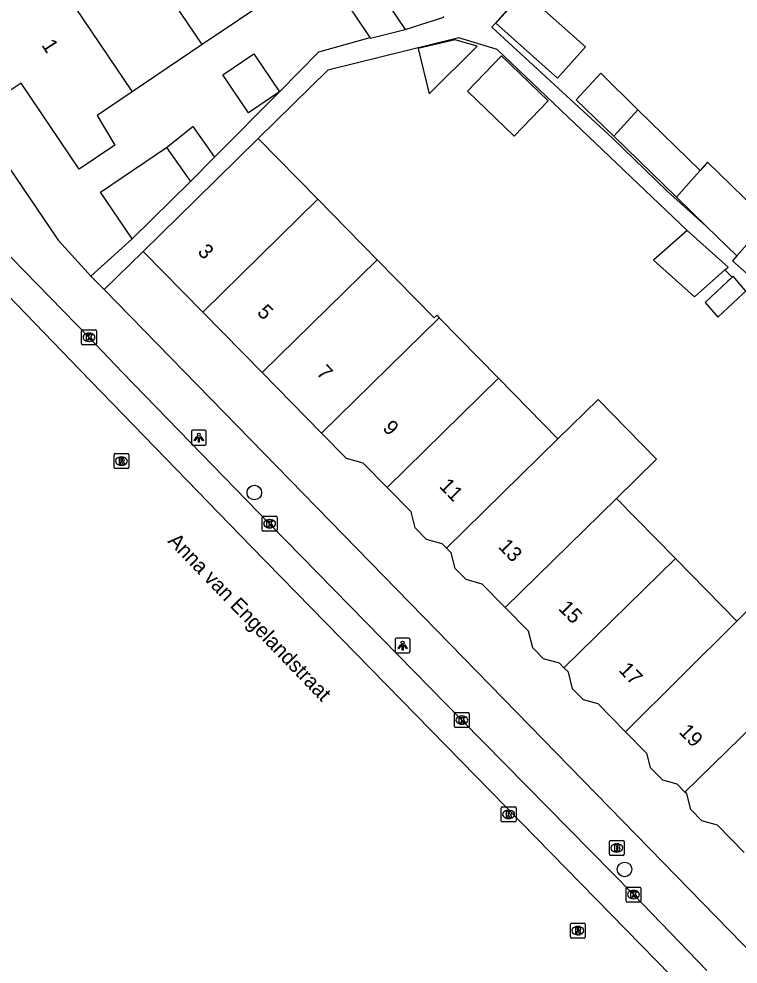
# Model space of a CAD drawing. Extents: x 159961 to 160856, y 382704 to 383353.
# Drawn here: x 160439 to 160487.4, y 382776.8 to 382840.4 of the extents above; entities that cross this region are included whole.
import ezdxf

# ---------------------------------------------------------------- set-up
doc = ezdxf.new("R2010")
doc.units = 0
for name, color, linetype in [('IMGEO_Boom', 7, 'Continuous'), ('IMGEO_Brandkraan', 7, 'Continuous'), ('IMGEO_Kolk', 7, 'Continuous'), ('IMGEO_Lichtpunt', 7, 'Continuous'), ('IMGEO_Openbare_ruimte_label', 7, 'Continuous'), ('IMGEO_Pand', 7, 'Continuous'), ('IMGEO_Pand_nummerreeks', 7, 'Continuous'), ('IMGEO_Rijbaan_lokaal_open', 7, 'Continuous'), ('IMGEO_Rioolput', 7, 'Continuous'), ('IMGEO_Voetpad_open', 7, 'Continuous')]:
    doc.layers.add(name, color=color, linetype=linetype)

msp = doc.modelspace()

# ---------------------------------------------------------------- linework, layer by layer
at = {"layer": 'IMGEO_Boom'}
for centre in [(160454.881, 382808.505), (160479.8, 382783.146)]:
    msp.add_circle(centre, 0.489, dxfattribs=at)
at = {"layer": 'IMGEO_Brandkraan'}
for p, q in [((160478.777, 382784.163), (160478.777, 382785.015)), ((160478.852, 382785.089), (160479.704, 382785.089)), ((160479.778, 382785.015), (160479.778, 382784.163)), ((160479.288, 382784.309), (160479.263, 382784.309)), ((160479.265, 382784.869), (160479.29, 382784.869)), ((160479.704, 382784.089), (160478.852, 382784.089))]:
    msp.add_line(p, q, dxfattribs=at)
for points in [[(160478.777, 382784.163), (160478.777, 382785.015)], [(160478.852, 382785.089), (160479.704, 382785.089)], [(160479.778, 382785.015), (160479.778, 382784.163)], [(160479.125, 382784.789), (160479.125, 382784.389), (160479.338, 382784.389)], [(160479.356, 382784.789), (160479.125, 382784.789)], [(160479.304, 382784.708), (160479.25, 382784.708), (160479.25, 382784.632)], [(160479.25, 382784.632), (160479.303, 382784.632)], [(160479.312, 382784.556), (160479.25, 382784.556), (160479.25, 382784.475)], [(160479.25, 382784.475), (160479.312, 382784.475)], [(160479.704, 382784.089), (160478.852, 382784.089)]]:
    msp.add_lwpolyline(points, dxfattribs=at)
for centre, radius, start, end in [((160478.854, 382785.013), 0.0765, 91.55205, 178.44795), ((160478.854, 382785.013), 0.0765, 91.55205, 178.44795), ((160479.702, 382785.013), 0.0765, 1.55205, 88.44795), ((160479.702, 382785.013), 0.0765, 1.55205, 88.44795), ((160479.305, 382784.67), 0.0379, 267.82845, 90.93552), ((160479.313, 382784.515), 0.0404, 269.87594, 90.50774), ((160479.344, 382784.64), 0.251, 268.66757, 293.53466), ((160479.36, 382784.644), 0.145, 59.4692, 91.53667), ((160479.385, 382784.691), 0.0922, 285.51372, 58.15012), ((160479.39, 382784.499), 0.105, 301.31148, 78.98903), ((160478.854, 382784.165), 0.0765, 181.55205, 268.44795), ((160478.854, 382784.165), 0.0765, 181.55205, 268.44795), ((160479.702, 382784.165), 0.0765, 271.55205, 358.44795), ((160479.702, 382784.165), 0.0765, 271.55205, 358.44795)]:
    msp.add_arc(centre, radius, start, end, dxfattribs=at)
for centre, major_axis, ratio, start_param, end_param in [((160479.264, 382784.589), (-0.387, 0.002), 0.722429, 4.712389, 7.853982), ((160479.289, 382784.589), (-0.39, 0.002), 0.717154, 1.570796, 4.712389)]:
    msp.add_ellipse(centre, major_axis=major_axis, ratio=ratio, start_param=start_param, end_param=end_param, dxfattribs=at)
at = {"layer": 'IMGEO_Kolk'}
for p, q in [((160443.253, 382818.53), (160443.253, 382819.382)), ((160443.328, 382819.456), (160444.18, 382819.456)), ((160444.254, 382819.382), (160444.254, 382818.53)), ((160443.764, 382818.676), (160443.739, 382818.676)), ((160443.741, 382819.236), (160443.766, 382819.236)), ((160444.18, 382818.456), (160443.328, 382818.456)), ((160455.41, 382805.985), (160455.41, 382806.837)), ((160455.485, 382806.911), (160456.337, 382806.911)), ((160455.898, 382806.691), (160455.923, 382806.691)), ((160456.411, 382806.837), (160456.411, 382805.985)), ((160455.921, 382806.131), (160455.896, 382806.131)), ((160456.337, 382805.911), (160455.485, 382805.911)), ((160468.348, 382792.772), (160468.348, 382793.624)), ((160468.423, 382793.698), (160469.275, 382793.698)), ((160468.836, 382793.478), (160468.861, 382793.478)), ((160469.349, 382793.624), (160469.349, 382792.772)), ((160469.275, 382792.698), (160468.423, 382792.698)), ((160468.859, 382792.918), (160468.834, 382792.918)), ((160479.896, 382781.026), (160479.896, 382781.878)), ((160479.971, 382781.952), (160480.823, 382781.952)), ((160480.897, 382781.878), (160480.897, 382781.026)), ((160480.407, 382781.172), (160480.382, 382781.172)), ((160480.384, 382781.732), (160480.409, 382781.732)), ((160480.823, 382780.952), (160479.971, 382780.952))]:
    msp.add_line(p, q, dxfattribs=at)
for points in [[(160443.253, 382818.53), (160443.253, 382819.382)], [(160443.328, 382819.456), (160444.18, 382819.456)], [(160444.254, 382819.382), (160444.254, 382818.53)], [(160443.574, 382819.156), (160443.697, 382819.156), (160443.697, 382819.005), (160443.827, 382819.156), (160443.991, 382819.156), (160443.845, 382819.005), (160443.998, 382818.756), (160443.846, 382818.756), (160443.761, 382818.92), (160443.697, 382818.853), (160443.697, 382818.756), (160443.574, 382818.756), (160443.574, 382819.156)], [(160444.18, 382818.456), (160443.328, 382818.456)], [(160455.41, 382805.985), (160455.41, 382806.837)], [(160455.485, 382806.911), (160456.337, 382806.911)], [(160455.731, 382806.611), (160455.854, 382806.611), (160455.854, 382806.46), (160455.984, 382806.611), (160456.148, 382806.611), (160456.002, 382806.46), (160456.155, 382806.211), (160456.003, 382806.211), (160455.918, 382806.375), (160455.854, 382806.308), (160455.854, 382806.211), (160455.731, 382806.211), (160455.731, 382806.611)], [(160456.411, 382806.837), (160456.411, 382805.985)], [(160456.337, 382805.911), (160455.485, 382805.911)], [(160468.348, 382792.772), (160468.348, 382793.624)], [(160468.423, 382793.698), (160469.275, 382793.698)], [(160468.669, 382793.398), (160468.792, 382793.398), (160468.792, 382793.247), (160468.922, 382793.398), (160469.086, 382793.398), (160468.94, 382793.247), (160469.093, 382792.998), (160468.941, 382792.998), (160468.856, 382793.162), (160468.792, 382793.095), (160468.792, 382792.998), (160468.669, 382792.998), (160468.669, 382793.398)], [(160469.349, 382793.624), (160469.349, 382792.772)], [(160469.275, 382792.698), (160468.423, 382792.698)], [(160479.896, 382781.026), (160479.896, 382781.878)], [(160479.971, 382781.952), (160480.823, 382781.952)], [(160480.897, 382781.878), (160480.897, 382781.026)], [(160480.217, 382781.652), (160480.34, 382781.652), (160480.34, 382781.501), (160480.47, 382781.652), (160480.634, 382781.652), (160480.488, 382781.501), (160480.641, 382781.252), (160480.489, 382781.252), (160480.404, 382781.416), (160480.34, 382781.349), (160480.34, 382781.252), (160480.217, 382781.252), (160480.217, 382781.652)], [(160480.823, 382780.952), (160479.971, 382780.952)]]:
    msp.add_lwpolyline(points, dxfattribs=at)
for centre, start, end in [((160443.33, 382819.38), 91.55205, 178.44795), ((160443.33, 382819.38), 91.55205, 178.44795), ((160444.178, 382819.38), 1.55205, 88.44795), ((160444.178, 382819.38), 1.55205, 88.44795), ((160443.33, 382818.532), 181.55205, 268.44795), ((160443.33, 382818.532), 181.55205, 268.44795), ((160444.178, 382818.532), 271.55205, 358.44795), ((160444.178, 382818.532), 271.55205, 358.44795), ((160455.487, 382806.835), 91.55205, 178.44795), ((160455.487, 382806.835), 91.55205, 178.44795), ((160456.335, 382806.835), 1.55205, 88.44795), ((160456.335, 382806.835), 1.55205, 88.44795), ((160455.487, 382805.987), 181.55205, 268.44795), ((160455.487, 382805.987), 181.55205, 268.44795), ((160456.335, 382805.987), 271.55205, 358.44795), ((160456.335, 382805.987), 271.55205, 358.44795), ((160468.425, 382793.622), 91.55205, 178.44795), ((160468.425, 382793.622), 91.55205, 178.44795), ((160469.273, 382793.622), 1.55205, 88.44795), ((160469.273, 382793.622), 1.55205, 88.44795), ((160468.425, 382792.774), 181.55205, 268.44795), ((160468.425, 382792.774), 181.55205, 268.44795), ((160469.273, 382792.774), 271.55205, 358.44795), ((160469.273, 382792.774), 271.55205, 358.44795), ((160479.973, 382781.876), 91.55205, 178.44795), ((160479.973, 382781.876), 91.55205, 178.44795), ((160480.821, 382781.876), 1.55205, 88.44795), ((160480.821, 382781.876), 1.55205, 88.44795), ((160479.973, 382781.028), 181.55205, 268.44795), ((160479.973, 382781.028), 181.55205, 268.44795), ((160480.821, 382781.028), 271.55205, 358.44795), ((160480.821, 382781.028), 271.55205, 358.44795)]:
    msp.add_arc(centre, 0.0765, start, end, dxfattribs=at)
for centre, major_axis, ratio, start_param, end_param in [((160443.74, 382818.956), (-0.387, 0.002), 0.722429, 4.712389, 7.853982), ((160443.765, 382818.956), (-0.39, 0.002), 0.717154, 1.570796, 4.712389), ((160455.897, 382806.411), (-0.387, 0.002), 0.722429, 4.712389, 7.853982), ((160455.922, 382806.411), (-0.39, 0.002), 0.717154, 1.570796, 4.712389), ((160468.835, 382793.198), (-0.387, 0.002), 0.722429, 4.712389, 7.853982), ((160468.86, 382793.198), (-0.39, 0.002), 0.717154, 1.570796, 4.712389), ((160480.383, 382781.452), (-0.387, 0.002), 0.722429, 4.712389, 7.853982), ((160480.408, 382781.452), (-0.39, 0.002), 0.717154, 1.570796, 4.712389)]:
    msp.add_ellipse(centre, major_axis=major_axis, ratio=ratio, start_param=start_param, end_param=end_param, dxfattribs=at)
at = {"layer": 'IMGEO_Lichtpunt'}
for p, q in [((160450.648, 382812.607), (160450.648, 382811.8)), ((160450.648, 382812.607), (160450.648, 382811.8)), ((160451.55, 382812.702), (160450.742, 382812.702)), ((160451.55, 382812.702), (160450.742, 382812.702)), ((160451.644, 382811.8), (160451.644, 382812.607)), ((160451.644, 382811.8), (160451.644, 382812.607)), ((160450.742, 382811.706), (160451.55, 382811.706)), ((160450.742, 382811.706), (160451.55, 382811.706)), ((160464.364, 382798.613), (160464.364, 382797.806)), ((160464.364, 382798.613), (160464.364, 382797.806)), ((160465.266, 382798.708), (160464.458, 382798.708)), ((160465.266, 382798.708), (160464.458, 382798.708)), ((160465.36, 382797.806), (160465.36, 382798.613)), ((160465.36, 382797.806), (160465.36, 382798.613)), ((160464.458, 382797.712), (160465.266, 382797.712)), ((160464.458, 382797.712), (160465.266, 382797.712))]:
    msp.add_line(p, q, dxfattribs=at)
for points in [[(160451.022, 382812.271), (160451.061, 382812.243), (160450.873, 382811.981), (160450.835, 382812.008), (160451.022, 382812.271)], [(160451.124, 382812.223), (160451.171, 382812.223), (160451.171, 382811.901), (160451.124, 382811.901), (160451.124, 382812.223)], [(160451.234, 382812.243), (160451.272, 382812.27), (160451.459, 382812.008), (160451.42, 382811.98), (160451.234, 382812.243)], [(160464.738, 382798.277), (160464.777, 382798.249), (160464.589, 382797.987), (160464.551, 382798.014), (160464.738, 382798.277)], [(160464.84, 382798.229), (160464.887, 382798.229), (160464.887, 382797.907), (160464.84, 382797.907), (160464.84, 382798.229)], [(160464.95, 382798.249), (160464.988, 382798.276), (160465.175, 382798.014), (160465.136, 382797.986), (160464.95, 382798.249)]]:
    msp.add_lwpolyline(points, dxfattribs=at)
for centre in [(160451.147, 382812.405), (160464.863, 382798.411)]:
    msp.add_circle(centre, 0.0994, dxfattribs=at)
for centre, start, end in [((160450.742, 382812.607), 90, 180), ((160450.742, 382812.607), 90, 180), ((160451.55, 382812.607), 0, 90), ((160451.55, 382812.607), 0, 90), ((160450.742, 382811.8), 180, 270), ((160450.742, 382811.8), 180, 270), ((160451.55, 382811.8), 270, 0), ((160451.55, 382811.8), 270, 360), ((160464.458, 382798.613), 90, 180), ((160464.458, 382798.613), 90, 180), ((160465.266, 382798.613), 0, 90), ((160465.266, 382798.613), 0, 90), ((160464.458, 382797.806), 180, 270), ((160464.458, 382797.806), 180, 270), ((160465.266, 382797.806), 270, 0), ((160465.266, 382797.806), 270, 360)]:
    msp.add_arc(centre, 0.0946, start, end, dxfattribs=at)
at = {"layer": 'IMGEO_Pand'}
for points in [[(160451.377, 382838.659), (160444.691, 382848.556)], [(160439.543, 382846.025), (160446.669, 382835.476)], [(160446.669, 382835.476), (160444.296, 382833.872), (160445.488, 382831.886), (160443.09, 382830.271), (160439.19, 382836.06), (160438.388, 382835.52), (160436.984, 382837.605), (160437.817, 382838.166), (160435.176, 382842.086), (160435.959, 382842.613), (160435.496, 382843.299)], [(160462.671, 382839.141), (160461.67, 382840.623), (160461.423, 382840.988), (160461.146, 382841.4), (160463.294, 382842.253), (160463.867, 382841.404)], [(160471.138, 382840.098), (160475.277, 382836.401), (160477.162, 382838.512), (160473.023, 382842.209), (160471.138, 382840.098)], [(160456.193, 382841.915), (160451.377, 382838.659)], [(160463.867, 382841.404), (160465.036, 382839.674)], [(160465.036, 382839.674), (160467.645, 382840.505), (160467.613, 382840.552)], [(160462.671, 382839.141), (160462.703, 382839.094), (160465.036, 382839.674)], [(160451.377, 382838.659), (160446.669, 382835.476)], [(160465.902, 382838.391), (160466.644, 382835.332), (160469.883, 382838.548), (160468.407, 382838.97), (160465.902, 382838.391)], [(160456.566, 382835.472), (160454.482, 382834.065), (160452.758, 382836.615), (160454.842, 382838.023), (160456.566, 382835.472)], [(160469.218, 382835.529), (160472.369, 382832.485), (160474.663, 382834.859), (160471.513, 382837.904), (160469.218, 382835.529)], [(160480.701, 382834.252), (160478.208, 382836.737), (160476.542, 382834.932), (160479.067, 382832.481)], [(160480.701, 382834.252), (160479.067, 382832.481)], [(160484.891, 382830.185), (160480.701, 382834.252)], [(160448.971, 382831.72), (160450.74, 382833.147), (160452.198, 382831.078)], [(160447.406, 382824.732), (160450.974, 382828.235), (160455.146, 382832.332)], [(160455.146, 382832.332), (160459.161, 382828.243)], [(160479.067, 382832.481), (160483.291, 382828.38)], [(160446.657, 382825.579), (160444.534, 382828.73), (160448.971, 382831.72)], [(160448.971, 382831.72), (160450.582, 382829.433)], [(160450.582, 382829.433), (160452.198, 382831.078)], [(160483.291, 382828.38), (160484.306, 382829.525), (160484.891, 382830.185)], [(160489.441, 382826.782), (160485.375, 382830.73), (160484.891, 382830.185)], [(160450.582, 382829.433), (160446.657, 382825.579)], [(160459.161, 382828.243), (160451.42, 382820.643)], [(160459.161, 382828.243), (160463.155, 382824.175)], [(160483.291, 382828.38), (160485.317, 382826.413)], [(160485.317, 382826.413), (160487.352, 382824.436)], [(160487.352, 382824.436), (160489.441, 382826.782)], [(160484.007, 382826.137), (160481.748, 382824.135), (160484.504, 382821.682), (160486.543, 382823.489)], [(160486.543, 382823.489), (160486.763, 382823.684), (160484.007, 382826.137)], [(160451.42, 382820.643), (160447.406, 382824.732)], [(160487.352, 382824.436), (160487.063, 382824.111), (160490.959, 382820.642)], [(160463.155, 382824.175), (160455.414, 382816.576)], [(160463.155, 382824.175), (160466.988, 382820.271), (160467.155, 382820.435), (160467.314, 382820.273)], [(160487.047, 382823.013), (160486.902, 382822.878), (160486.74, 382822.726), (160485.218, 382821.306), (160486.083, 382820.31), (160487.767, 382821.882), (160487.964, 382822.065), (160487.576, 382822.512)], [(160487.576, 382822.512), (160487.099, 382823.061), (160487.047, 382823.013)], [(160455.414, 382816.576), (160451.42, 382820.643)], [(160467.314, 382820.273), (160459.407, 382812.509)], [(160467.314, 382820.273), (160471.311, 382816.202)], [(160459.407, 382812.509), (160455.414, 382816.576)], [(160471.311, 382816.202), (160463.817, 382808.847)], [(160471.311, 382816.202), (160475.319, 382812.12)], [(160475.319, 382812.12), (160478.014, 382814.766), (160481.952, 382810.756), (160479.257, 382808.11)], [(160463.817, 382808.847), (160462.202, 382810.492), (160461.081, 382810.804), (160459.407, 382812.509)], [(160467.82, 382804.758), (160475.319, 382812.12)], [(160467.82, 382804.758), (160467.517, 382805.066), (160466.473, 382805.356), (160465.706, 382806.138), (160465.43, 382807.204), (160463.817, 382808.847)], [(160479.257, 382808.11), (160471.772, 382800.762)], [(160479.257, 382808.11), (160483.217, 382804.077)], [(160471.772, 382800.762), (160470.22, 382802.343), (160469.132, 382802.645), (160468.396, 382803.394), (160468.124, 382804.448), (160467.82, 382804.758)], [(160483.217, 382804.077), (160475.717, 382796.715)], [(160483.217, 382804.077), (160487.361, 382799.856)], [(160491.414, 382795.728), (160494.212, 382798.466), (160490.119, 382802.592), (160487.361, 382799.856)], [(160475.717, 382796.715), (160475.419, 382797.018), (160474.335, 382797.32), (160473.616, 382798.052), (160473.325, 382799.18), (160471.772, 382800.762)], [(160487.361, 382799.856), (160479.858, 382792.413)], [(160479.858, 382792.413), (160478.026, 382794.279), (160477.045, 382794.551), (160476.301, 382795.309), (160476.017, 382796.41), (160475.717, 382796.715)], [(160483.865, 382788.339), (160491.414, 382795.728)], [(160479.858, 382792.413), (160481.284, 382790.96), (160481.533, 382789.998), (160482.344, 382789.172), (160483.312, 382788.903), (160483.865, 382788.339)], [(160487.854, 382784.285), (160486.054, 382786.118), (160484.995, 382786.412), (160484.252, 382787.169), (160483.98, 382788.222), (160483.865, 382788.339)]]:
    msp.add_lwpolyline(points, dxfattribs=at)
at = {"layer": 'IMGEO_Rijbaan_lokaal_open'}
msp.add_lwpolyline([(160483.92, 382774.967), (160454.676, 382804.87), (160443.162, 382816.737), (160433.379, 382826.865)], dxfattribs=at)
at = {"layer": 'IMGEO_Rioolput'}
for p, q in [((160445.436, 382810.199), (160445.436, 382811.051)), ((160445.511, 382811.125), (160446.363, 382811.125)), ((160446.437, 382811.051), (160446.437, 382810.199)), ((160445.924, 382810.905), (160445.949, 382810.905)), ((160446.363, 382810.125), (160445.511, 382810.125)), ((160445.947, 382810.345), (160445.922, 382810.345)), ((160471.493, 382786.424), (160471.493, 382787.276)), ((160471.568, 382787.35), (160472.42, 382787.35)), ((160471.981, 382787.13), (160472.006, 382787.13)), ((160472.494, 382787.276), (160472.494, 382786.424)), ((160472.42, 382786.35), (160471.568, 382786.35)), ((160472.004, 382786.57), (160471.979, 382786.57)), ((160476.152, 382778.598), (160476.152, 382779.45)), ((160476.227, 382779.524), (160477.079, 382779.524)), ((160476.64, 382779.304), (160476.665, 382779.304)), ((160477.153, 382779.45), (160477.153, 382778.598)), ((160476.663, 382778.744), (160476.638, 382778.744)), ((160477.079, 382778.524), (160476.227, 382778.524))]:
    msp.add_line(p, q, dxfattribs=at)
for points in [[(160445.436, 382810.199), (160445.436, 382811.051)], [(160445.511, 382811.125), (160446.363, 382811.125)], [(160446.437, 382811.051), (160446.437, 382810.199)], [(160446.025, 382810.823), (160445.773, 382810.825), (160445.773, 382810.425)], [(160445.773, 382810.425), (160445.897, 382810.425), (160445.897, 382810.587), (160445.908, 382810.587)], [(160445.951, 382810.744), (160445.897, 382810.744), (160445.897, 382810.663)], [(160445.897, 382810.663), (160445.949, 382810.663)], [(160445.955, 382810.558), (160446.026, 382810.425), (160446.166, 382810.425), (160446.101, 382810.551)], [(160446.363, 382810.125), (160445.511, 382810.125)], [(160471.493, 382786.424), (160471.493, 382787.276)], [(160471.568, 382787.35), (160472.42, 382787.35)], [(160472.082, 382787.048), (160471.83, 382787.05), (160471.83, 382786.65)], [(160472.008, 382786.969), (160471.954, 382786.969), (160471.954, 382786.888)], [(160471.954, 382786.888), (160472.006, 382786.888)], [(160472.494, 382787.276), (160472.494, 382786.424)], [(160472.42, 382786.35), (160471.568, 382786.35)], [(160471.83, 382786.65), (160471.954, 382786.65), (160471.954, 382786.812), (160471.965, 382786.812)], [(160472.012, 382786.783), (160472.083, 382786.65), (160472.223, 382786.65), (160472.158, 382786.776)], [(160476.152, 382778.598), (160476.152, 382779.45)], [(160476.227, 382779.524), (160477.079, 382779.524)], [(160476.741, 382779.222), (160476.489, 382779.224), (160476.489, 382778.824)], [(160477.153, 382779.45), (160477.153, 382778.598)], [(160476.489, 382778.824), (160476.613, 382778.824), (160476.613, 382778.986), (160476.624, 382778.986)], [(160476.667, 382779.143), (160476.613, 382779.143), (160476.613, 382779.062)], [(160476.613, 382779.062), (160476.665, 382779.062)], [(160476.671, 382778.957), (160476.742, 382778.824), (160476.882, 382778.824), (160476.817, 382778.95)], [(160477.079, 382778.524), (160476.227, 382778.524)]]:
    msp.add_lwpolyline(points, dxfattribs=at)
for centre, radius, start, end in [((160445.513, 382811.049), 0.0765, 91.55205, 178.44795), ((160445.513, 382811.049), 0.0765, 91.55205, 178.44795), ((160446.361, 382811.049), 0.0765, 1.55205, 88.44795), ((160446.361, 382811.049), 0.0765, 1.55205, 88.44795), ((160445.907, 382810.534), 0.0533, 26.02933, 88.69889), ((160445.933, 382810.852), 0.19, 274.7715, 282.96867), ((160445.957, 382810.648), 0.0964, 77.00612, 93.18647), ((160445.971, 382810.705), 0.0378, 276.66336, 79.67722), ((160446.024, 382810.713), 0.109, 350.36119, 89.41601), ((160446.022, 382810.713), 0.112, 277.58423, 350.98172), ((160446.006, 382810.498), 0.108, 29.51342, 73.79051), ((160445.513, 382810.201), 0.0765, 181.55205, 268.44795), ((160445.513, 382810.201), 0.0765, 181.55205, 268.44795), ((160446.361, 382810.201), 0.0765, 271.55205, 358.44795), ((160446.361, 382810.201), 0.0765, 271.55205, 358.44795), ((160471.57, 382787.274), 0.0765, 91.55205, 178.44795), ((160471.57, 382787.274), 0.0765, 91.55205, 178.44795), ((160471.99, 382787.077), 0.19, 274.7715, 282.96867), ((160472.014, 382786.873), 0.0964, 77.00612, 93.18647), ((160472.028, 382786.93), 0.0378, 276.66336, 79.67722), ((160472.081, 382786.938), 0.109, 350.36119, 89.41601), ((160472.079, 382786.938), 0.112, 277.58423, 350.98172), ((160472.418, 382787.274), 0.0765, 1.55205, 88.44795), ((160472.418, 382787.274), 0.0765, 1.55205, 88.44795), ((160471.57, 382786.426), 0.0765, 181.55205, 268.44795), ((160471.57, 382786.426), 0.0765, 181.55205, 268.44795), ((160471.964, 382786.759), 0.0533, 26.02933, 88.69889), ((160472.063, 382786.723), 0.108, 29.51342, 73.79051), ((160472.418, 382786.426), 0.0765, 271.55205, 358.44795), ((160472.418, 382786.426), 0.0765, 271.55205, 358.44795), ((160476.229, 382779.448), 0.0765, 91.55205, 178.44795), ((160476.229, 382779.448), 0.0765, 91.55205, 178.44795), ((160476.74, 382779.112), 0.109, 350.36119, 89.41601), ((160477.077, 382779.448), 0.0765, 1.55205, 88.44795), ((160477.077, 382779.448), 0.0765, 1.55205, 88.44795), ((160476.229, 382778.6), 0.0765, 181.55205, 268.44795), ((160476.229, 382778.6), 0.0765, 181.55205, 268.44795), ((160476.623, 382778.933), 0.0533, 26.02933, 88.69889), ((160476.649, 382779.251), 0.19, 274.7715, 282.96867), ((160476.673, 382779.047), 0.0964, 77.00612, 93.18647), ((160476.687, 382779.104), 0.0378, 276.66336, 79.67722), ((160476.738, 382779.112), 0.112, 277.58423, 350.98172), ((160476.722, 382778.897), 0.108, 29.51342, 73.79051), ((160477.077, 382778.6), 0.0765, 271.55205, 358.44795), ((160477.077, 382778.6), 0.0765, 271.55205, 358.44795)]:
    msp.add_arc(centre, radius, start, end, dxfattribs=at)
for centre, major_axis, ratio, start_param, end_param in [((160445.923, 382810.625), (-0.387, 0.002), 0.722429, 4.712389, 7.853982), ((160445.948, 382810.625), (-0.39, 0.002), 0.717154, 1.570796, 4.712389), ((160471.98, 382786.85), (-0.387, 0.002), 0.722429, 4.712389, 7.853982), ((160472.005, 382786.85), (-0.39, 0.002), 0.717154, 1.570796, 4.712389), ((160476.639, 382779.024), (-0.387, 0.002), 0.722429, 4.712389, 7.853982), ((160476.664, 382779.024), (-0.39, 0.002), 0.717154, 1.570796, 4.712389)]:
    msp.add_ellipse(centre, major_axis=major_axis, ratio=ratio, start_param=start_param, end_param=end_param, dxfattribs=at)
at = {"layer": 'IMGEO_Voetpad_open'}
for points in [[(160477.497, 382847.249), (160470.874, 382839.83), (160475.06, 382835.968), (160478.962, 382832.368), (160482.656, 382828.781), (160485.317, 382826.413)], [(160431.867, 382839.958), (160431.95, 382839.821), (160435.396, 382834.737), (160441.686, 382825.501), (160443.696, 382823.273), (160443.886, 382823.079)], [(160484.007, 382826.137), (160471.217, 382838.323), (160468.637, 382839.109), (160459.834, 382836.935), (160455.146, 382832.332)], [(160456.566, 382835.472), (160459.226, 382838.157), (160462.671, 382839.141)], [(160452.198, 382831.078), (160456.566, 382835.472)], [(160485.33, 382776.335), (160480.396, 382781.451), (160468.848, 382793.197), (160455.91, 382806.411), (160445.989, 382816.607), (160443.753, 382818.954), (160436.757, 382826.107), (160436.605, 382826.25)], [(160443.886, 382823.079), (160446.657, 382825.579)], [(160447.406, 382824.732), (160444.778, 382822.165)], [(160487.047, 382823.013), (160486.543, 382823.489)], [(160443.886, 382823.079), (160444.778, 382822.165)], [(160444.778, 382822.165), (160459.989, 382806.589), (160488.628, 382777.217), (160488.632, 382777.213)]]:
    msp.add_lwpolyline(points, dxfattribs=at)

# ---------------------------------------------------------------- texts
at = {"layer": 'IMGEO_Openbare_ruimte_label'}
msp.add_text('Anna van Engelandstraat', height=1, rotation=313.94659, dxfattribs=at).set_placement((160449.01, 382805.195))
at = {"layer": 'IMGEO_Pand_nummerreeks'}
for s, rotation, p in [('1', 303.10221, (160440.527, 382838.624)), ('3', 314.47486, (160451.011, 382824.657)), ('5', 314.47486, (160455.012, 382820.582)), ('7', 314.47486, (160459.012, 382816.508)), ('9', 314.30309, (160463.46, 382812.796)), ('11', 314.30309, (160467.271, 382808.891)), ('13', 314.30309, (160471.245, 382804.82)), ('15', 314.30309, (160475.298, 382800.667)), ('17', 314.30309, (160479.351, 382796.514)), ('19', 314.30089, (160483.405, 382792.36))]:
    msp.add_text(s, height=1, rotation=rotation, dxfattribs=at).set_placement(p)

doc.saveas('drawing.dxf')
